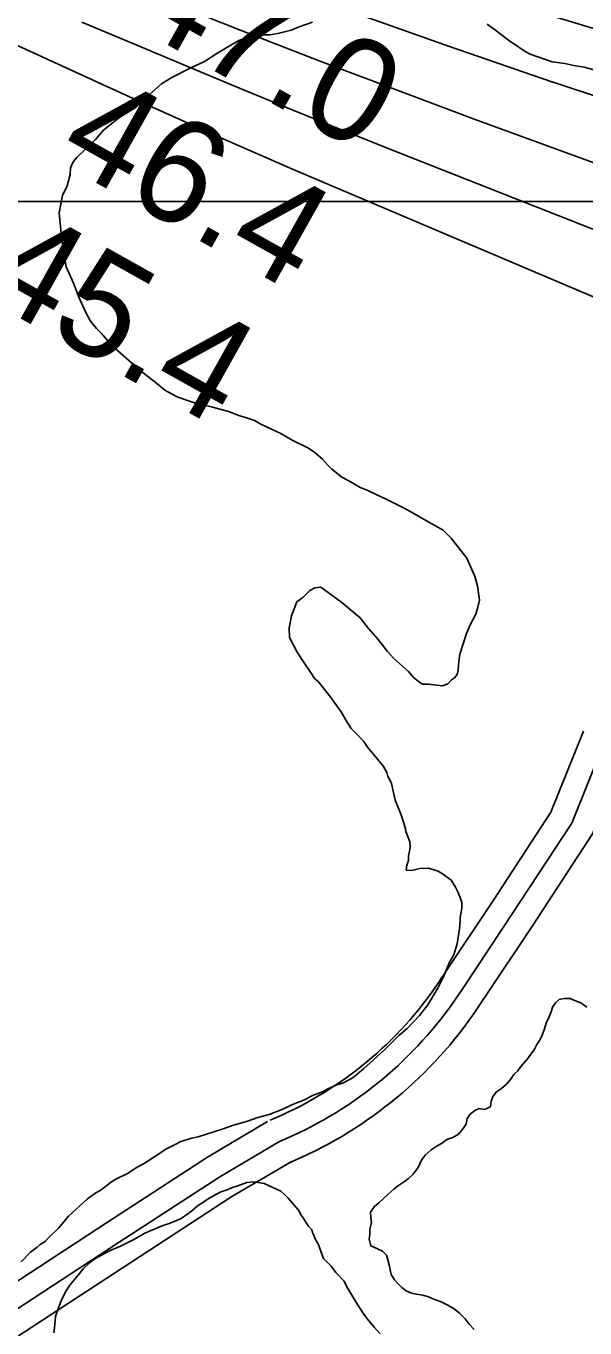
# Model space of a CAD drawing. Extents: x 3245246 to 3283090, y 806824 to 832173.
# Drawn here: x 3265781 to 3266141, y 817539 to 818378 of the extents above; entities that cross this region are included whole.
import ezdxf

# ---------------------------------------------------------------- set-up
doc = ezdxf.new("R2010")
doc.units = 0
for name, color, linetype in [('V-GRID-MAJR', 7, 'Continuous'), ('V-RIVR-RANG', 7, 'Continuous'), ('V-ROAD-CNTR', 7, 'Continuous'), ('V-SITE-VEGE', 7, 'Continuous'), ('V-TOPO-MAJR', 7, 'Continuous'), ('V-TOPO-MINR', 7, 'Continuous'), ('V-TOPO-SHOR', 7, 'Continuous')]:
    doc.layers.add(name, color=color, linetype=linetype)

msp = doc.modelspace()

# ---------------------------------------------------------------- linework, layer by layer
at = {"layer": 'V-GRID-MAJR'}
msp.add_spline([(3249418.19, 818275.5), (3254654.04, 818271.31), (3259889.9, 818267.89), (3265125.76, 818265.22), (3270361.62, 818263.32), (3275597.48, 818262.18), (3280833.33, 818261.79)], degree=3, dxfattribs=at)
at = {"layer": 'V-ROAD-CNTR'}
for points in [[(3266050.59, 817767.69), (3266082.04, 817814.92), (3266119.06, 817871.52), (3266140.03, 817923.63)], [(3266063.08, 817759.37), (3266094.56, 817806.66), (3266132.42, 817864.55), (3266153.95, 817918.02)], [(3266075.57, 817751.06), (3266107.08, 817798.39), (3266145.79, 817857.58), (3266167.86, 817912.42)], [(3265938.25, 817673.16), (3265942.31, 817674.9), (3265946.23, 817676.65), (3265950.11, 817678.47), (3265953.96, 817680.36), (3265957.78, 817682.31), (3265961.56, 817684.34), (3265965.31, 817686.43), (3265969.01, 817688.58), (3265972.68, 817690.8), (3265976.31, 817693.08), (3265979.9, 817695.43), (3265983.45, 817697.84), (3265986.96, 817700.31), (3265990.42, 817702.84), (3265993.83, 817705.44), (3265997.2, 817708.09), (3266000.52, 817710.8), (3266003.8, 817713.57), (3266007.03, 817716.39), (3266010.2, 817719.28), (3266013.32, 817722.22), (3266016.4, 817725.21), (3266019.41, 817728.25), (3266022.38, 817731.35), (3266025.29, 817734.5), (3266028.14, 817737.7), (3266030.94, 817740.95), (3266033.68, 817744.26), (3266036.36, 817747.6), (3266038.99, 817750.99), (3266041.55, 817754.43), (3266044.05, 817757.92), (3266046.49, 817761.44), (3266048.88, 817765.03), (3266050.47, 817767.51)], [(3265944.13, 817659.37), (3265948.32, 817661.15), (3265952.48, 817663.01), (3265956.6, 817664.94), (3265960.69, 817666.95), (3265964.74, 817669.03), (3265968.75, 817671.17), (3265972.73, 817673.39), (3265976.66, 817675.68), (3265980.56, 817678.03), (3265984.41, 817680.46), (3265988.22, 817682.95), (3265991.99, 817685.5), (3265995.71, 817688.13), (3265999.38, 817690.81), (3266003.01, 817693.57), (3266006.58, 817696.38), (3266010.11, 817699.26), (3266013.59, 817702.2), (3266017.01, 817705.2), (3266020.38, 817708.26), (3266023.7, 817711.38), (3266026.96, 817714.56), (3266030.16, 817717.79), (3266033.31, 817721.08), (3266036.4, 817724.42), (3266039.43, 817727.82), (3266042.4, 817731.27), (3266045.31, 817734.77), (3266048.15, 817738.32), (3266050.94, 817741.93), (3266053.65, 817745.58), (3266056.31, 817749.27), (3266058.9, 817753.02), (3266061.42, 817756.81), (3266063.08, 817759.37)], [(3265950.02, 817645.57), (3265954.33, 817647.41), (3265958.72, 817649.37), (3265963.09, 817651.42), (3265967.41, 817653.54), (3265971.69, 817655.74), (3265975.94, 817658.01), (3265980.15, 817660.35), (3265984.31, 817662.77), (3265988.43, 817665.26), (3265992.51, 817667.83), (3265996.54, 817670.46), (3266000.52, 817673.17), (3266004.46, 817675.94), (3266008.35, 817678.79), (3266012.18, 817681.7), (3266015.96, 817684.68), (3266019.7, 817687.72), (3266023.37, 817690.83), (3266027, 817694.01), (3266030.56, 817697.24), (3266034.07, 817700.54), (3266037.52, 817703.9), (3266040.91, 817707.32), (3266044.24, 817710.8), (3266047.51, 817714.34), (3266050.71, 817717.93), (3266053.85, 817721.59), (3266056.93, 817725.29), (3266059.94, 817729.05), (3266062.89, 817732.86), (3266065.76, 817736.72), (3266068.57, 817740.63), (3266071.31, 817744.59), (3266073.97, 817748.58), (3266075.68, 817751.24)], [(3265752.9, 817554.94), (3265832.7, 817607.11), (3265897.8, 817649.45), (3265936.51, 817672.29)], [(3265761.1, 817542.39), (3265840.89, 817594.55), (3265905.71, 817636.69), (3265944.13, 817659.37)], [(3265769.31, 817529.83), (3265849.08, 817581.98), (3265913.61, 817623.94), (3265951.76, 817646.45)]]:
    msp.add_lwpolyline(points, dxfattribs=at)
msp.add_spline([(3265843.13, 823432.94), (3265858.98, 823417.12), (3265884.36, 823393.48), (3265921.56, 823385.9), (3265988.57, 823351.07), (3266047.21, 823332.33), (3266110.89, 823317.69), (3266174.63, 823302.49), (3266237.94, 823256.14), (3266318.96, 823213.69), (3266446.25, 823144.04), (3266598.22, 823070.18), (3266698.27, 823024.21), (3266809.76, 822977.55), (3266902.83, 822954.65), (3266981.51, 822929.37), (3267047.02, 822922.93), (3267126.67, 822926.97), (3267196.8, 822934.46), (3267240.76, 822931.16), (3267315.46, 822929.02), (3267389.48, 822902.91), (3267472.52, 822855.33), (3267548.21, 822799.11), (3267673.18, 822703.23), (3267729.53, 822659.19), (3267800.82, 822580.02), (3267841.58, 822514.78), (3267890.36, 822443.64), (3267961.46, 822390.31), (3268026.22, 822347.95), (3268097.47, 822313.66), (3268226.82, 822221.48), (3268328.91, 822136.16), (3268437.97, 822030.19), (3268539.63, 821913.73), (3268611.4, 821855.02), (3268669.68, 821832.99), (3268741.62, 821835.21), (3268780.98, 821862.31), (3268824.18, 821916.6), (3268873.06, 822006.27), (3268932.52, 822098.07), (3268972.12, 822145.49), (3269019.4, 822162.03), (3269055.98, 822158.33), (3269086.75, 822138.72), (3269215.73, 821995.56), (3269467.12, 821682.49), (3269665.02, 821425.34), (3269890.24, 821132.34), (3269935.57, 821060.84), (3269937.76, 820947.01), (3269911.92, 820878.37), (3269882.42, 820803.43), (3269850.37, 820754.68), (3269820.83, 820702.94), (3269847.45, 820661.45), (3269995.31, 820504.9), (3270135.08, 820342.32), (3270215.8, 820249.25), (3270280.88, 820161.54), (3270409.84, 819983.24), (3270585.16, 819734.7), (3270723.07, 819531.19), (3270847.77, 819342.24), (3270941.21, 819194.89), (3271024.16, 819065.03), (3271103.72, 818955.95), (3271217.86, 818809.2), (3271322.11, 818665.04), (3271450.94, 818481.15), (3271547.8, 818329.85), (3271656.16, 818158.96), (3271778.9, 817965.4), (3271939.04, 817707.54), (3272036.56, 817466.51), (3272126.72, 817285.29), (3272211.94, 817051.13), (3272318, 816867.47), (3272429.35, 816683.19), (3272508.65, 816556.22), (3272571.56, 816398.68), (3272670.41, 816197), (3272779.92, 816022.86), (3272872.13, 815803.22), (3272964.65, 815556.57)], degree=3, dxfattribs=at)
at = {"layer": 'V-SITE-VEGE'}
for points in [[(3265965.38, 818380.42), (3265957, 818377.33), (3265951.77, 818375.27), (3265944.09, 818373.22), (3265938.17, 818372.21), (3265932.24, 818372.24), (3265925.62, 818371.23), (3265917.94, 818368.48), (3265911.3, 818364.68), (3265903.96, 818360.19), (3265895.93, 818355.01), (3265887.2, 818350.88), (3265874.97, 818344.67), (3265868.33, 818340.53), (3265862.73, 818335.68), (3265855.73, 818329.45), (3265851.88, 818325.64), (3265846.99, 818322.53), (3265840.7, 818318.73), (3265830.9, 818310.77), (3265825.65, 818304.88), (3265813.74, 818293.1), (3265811.29, 818290.32), (3265809.53, 818286.5), (3265809.5, 818282.32), (3265807.38, 818275.02), (3265804.56, 818268.76), (3265802.41, 818257.63), (3265802.73, 818253.1), (3265803.72, 818242.29), (3265805.74, 818229.04), (3265806.75, 818222.77), (3265811.57, 818212.3), (3265815.01, 818203.22), (3265819.48, 818193.44), (3265822.59, 818187.85), (3265826.4, 818182.96), (3265829.51, 818179.81), (3265834.71, 818173.86), (3265838.17, 818170.36), (3265850.65, 818159.49), (3265858.63, 818152.83), (3265863.83, 818148.62), (3265870.42, 818143.36), (3265874.59, 818140.91), (3265878.76, 818138.79)], [(3266203.63, 818379.51), (3266191.43, 818377.83), (3266185.83, 818373.68), (3266182.67, 818367.78), (3266179.86, 818363.96), (3266175.66, 818359.46), (3266173.55, 818356.68), (3266172.14, 818353.2), (3266171.43, 818351.12), (3266168.62, 818345.91), (3266165.47, 818344.18), (3266158.87, 818345.96), (3266146, 818349.86), (3266140.43, 818351.28), (3266133.82, 818352.36), (3266127.91, 818353.78), (3266119.9, 818354.87), (3266105.64, 818359.83), (3266101.82, 818361.94), (3266095.58, 818366.15), (3266092.8, 818367.91), (3266083.43, 818375.27), (3266077.88, 818379.13)], [(3265878.76, 818138.79), (3265888.15, 818135.61), (3265890.58, 818134.9), (3265896.84, 818133.47), (3265901.02, 818132.4), (3265911.45, 818129.56), (3265918.06, 818127.09), (3265922.23, 818125.67), (3265928.14, 818123.9), (3265932.31, 818121.44), (3265939.61, 818117.92), (3265945.17, 818115.45), (3265952.46, 818111.23), (3265962.88, 818105.95), (3265967.05, 818103.15), (3265971.9, 818098.94), (3265975.36, 818095.09), (3265977.79, 818092.64), (3265984.38, 818087.38), (3265988.89, 818084.91), (3265996.19, 818080.7), (3266000.71, 818078.93), (3266007.31, 818075.76), (3266012.17, 818073.65), (3266018.08, 818070.48), (3266021.9, 818068.72), (3266027.8, 818065.55), (3266038.92, 818059.22), (3266049.68, 818053.24), (3266054.88, 818047.99), (3266064.91, 818035.05), (3266067.32, 818029.81), (3266069.73, 818023.88), (3266070.76, 818021.09), (3266071.79, 818017.25), (3266073.13, 818008.19), (3266072.06, 818003.66), (3266070.65, 817999.14), (3266067.12, 817992.2), (3266064.66, 817986.63), (3266060.41, 817973.42), (3266059.69, 817968.9), (3266059.31, 817962.98), (3266058.6, 817960.19), (3266056.84, 817958.11), (3266055.09, 817956.73), (3266052.64, 817954.3), (3266049.15, 817952.93), (3266040.1, 817954.02), (3266036.27, 817954.04), (3266034.53, 817955.1), (3266030.37, 817958.6), (3266027.26, 817962.1), (3266017.9, 817970.51), (3266013.74, 817975.06), (3266007.86, 817982.75), (3266001.63, 817989.75), (3265996.09, 817996.75), (3265984.3, 818006.57), (3265978.75, 818010.78), (3265970.77, 818016.39), (3265966.93, 818016.06), (3265963.79, 818014.34), (3265959.24, 818009.84), (3265955.39, 818007.07), (3265951.86, 817998.03), (3265950.43, 817990.38), (3265950.74, 817984.1), (3265955.57, 817974.67), (3265960.06, 817967.68), (3265964.21, 817961.74), (3265966.97, 817957.54), (3265969.05, 817955.79), (3265976.67, 817946.35), (3265983.93, 817936.21), (3265987.38, 817930.27), (3265990.49, 817925.37), (3265993.61, 817922.22), (3265998.46, 817916.97), (3266000.88, 817913.47), (3266006.76, 817906.48), (3266011.26, 817900.88), (3266013.33, 817897.04), (3266014.01, 817894.6), (3266015.04, 817892.85), (3266016.43, 817890.06), (3266018.81, 817879.24), (3266022.59, 817869.82), (3266025.33, 817861.1), (3266025.67, 817859.01), (3266028.07, 817852.37), (3266028.4, 817848.89), (3266028.04, 817846.45), (3266027.32, 817843.32), (3266027.31, 817840.54), (3266026.25, 817837.41), (3266025.89, 817834.27), (3266029.36, 817833.91), (3266034.6, 817835.27), (3266040.17, 817835.59), (3266046.43, 817833.47)], [(3266046.43, 817833.47), (3266049.9, 817831.36), (3266054.76, 817827.85), (3266057.52, 817823.31), (3266059.25, 817819.81), (3266061.65, 817813.53), (3266061.63, 817809.7), (3266060.56, 817803.78), (3266060.54, 817801.69), (3266060.17, 817796.47), (3266058.72, 817786.73), (3266056.6, 817779.77), (3266053.79, 817774.91), (3266049.9, 817765.53), (3266046.38, 817758.58), (3266039.71, 817747.46), (3266034.44, 817740.53), (3266026.39, 817732.21), (3266021.14, 817727.71), (3266011.69, 817718.35), (3266004.69, 817712.12), (3265998.38, 817706.23), (3265991.74, 817700.7), (3265985.45, 817697.24), (3265981.26, 817695.87), (3265974.98, 817693.12), (3265971.83, 817691.4), (3265965.55, 817688.99), (3265960.66, 817686.58), (3265952.28, 817683.14), (3265946.35, 817680.38), (3265937.62, 817676.95), (3265930.29, 817674.9), (3265923.67, 817672.49), (3265913.9, 817669.76), (3265907.96, 817667.7), (3265891.92, 817662.56), (3265887.73, 817661.54), (3265880.75, 817659.48), (3265876.56, 817657.42), (3265870.62, 817654.31), (3265867.48, 817652.24), (3265862.23, 817648.78), (3265858.04, 817646.02), (3265851.4, 817642.22), (3265846.86, 817639.11), (3265838.47, 817634.98), (3265836.03, 817633.59), (3265829.38, 817628.41), (3265825.19, 817625.99), (3265820.64, 817622.53), (3265808.39, 817611.45), (3265802.08, 817603.82), (3265795.08, 817596.89), (3265793.33, 817595.16), (3265790.18, 817593.08), (3265788.08, 817591.35), (3265783.89, 817588.24), (3265777.93, 817582)], [(3265798.94, 817536.26), (3265799.3, 817539.39), (3265799.68, 817543.92), (3265800.04, 817546.7), (3265801.81, 817552.27), (3265803.58, 817556.79), (3265806.39, 817562.69), (3265809.2, 817566.86), (3265814.46, 817573.45), (3265817.97, 817577.61), (3265821.82, 817581.42), (3265825.32, 817583.84), (3265834.75, 817589.02), (3265841.73, 817592.11), (3265850.81, 817596.59), (3265857.45, 817600.39), (3265861.99, 817602.46), (3265868.62, 817605.21), (3265873.86, 817606.92), (3265880.49, 817609.67), (3265883.64, 817611.75), (3265887.48, 817614.51), (3265890.98, 817617.63), (3265898.32, 817622.47), (3265903.56, 817625.58), (3265906.35, 817626.95), (3265910.54, 817628.32), (3265913.34, 817629.7), (3265916.83, 817630.73), (3265923.11, 817633.14), (3265927.64, 817633.46), (3265934.25, 817632.38), (3265945.02, 817627.44), (3265947.8, 817624.99), (3265949.88, 817622.89), (3265952.64, 817619.74), (3265956.45, 817615.19), (3265958.18, 817612.05), (3265959.56, 817610.3), (3265961.63, 817606.81), (3265962.67, 817605.06), (3265965.09, 817602.61)], [(3265965.09, 817602.61), (3265965.78, 817600.51), (3265966.46, 817598.42), (3265967.5, 817596.33), (3265968.54, 817594.58), (3265969.57, 817592.48), (3265971.29, 817587.6), (3265972.66, 817584.11), (3265977.51, 817579.2), (3265980.62, 817575.01), (3265985.82, 817569.41), (3265987.54, 817565.91), (3265993.41, 817556.13), (3265998.25, 817548.44), (3266001.71, 817543.89), (3266005.52, 817539.7), (3266008.98, 817535.5)]]:
    msp.add_lwpolyline(points, dxfattribs=at)
at = {"layer": 'V-TOPO-MAJR'}
msp.add_lwpolyline([(3265869.68, 818394.88), (3265919.63, 818375.03), (3265969.7, 818355.5), (3266019.96, 818336.46), (3266070.35, 818317.74), (3266199.09, 818270.63), (3266253.75, 818251.15), (3266308.61, 818232.3), (3266363.78, 818214.37), (3266419.16, 818197.07), (3266444.01, 818189.53), (3266486.76, 818175.52), (3266529.03, 818160.28), (3266570.58, 818143.18), (3266611.65, 818124.84), (3266651.51, 818104.21), (3266690.24, 818081.78), (3266727.27, 818056.64), (3266763.18, 818029.72)], dxfattribs=at)
at = {"layer": 'V-TOPO-MINR'}
for points in [[(3265491.42, 818495.56), (3265832.53, 818339.17), (3265849.62, 818331.37), (3265866.72, 818323.61), (3265883.84, 818315.9), (3265900.98, 818308.23), (3265918.15, 818300.63), (3265935.36, 818293.1), (3265952.6, 818285.66), (3265969.87, 818278.28), (3266410.98, 818091.26)], [(3265987.62, 818388.14), (3266053.82, 818364.7), (3266120.2, 818341.76), (3266120.44, 818341.68), (3266187.24, 818319.62), (3266254.27, 818298.29), (3266321.63, 818278.05), (3266389.22, 818258.53), (3266432.56, 818246.39), (3266496.08, 818227.13), (3266558.96, 818206.09), (3266620.89, 818182.38), (3266682.18, 818156.9), (3266741.91, 818128.22), (3266800.24, 818097.09)], [(3266104.05, 818389.11), (3266153.46, 818374.04), (3266203, 818359.47), (3266252.76, 818345.64), (3266302.66, 818332.32), (3266416.36, 818302.88), (3266503.06, 818278.58), (3266589, 818252), (3266673.82, 818222.01), (3266757.88, 818189.75)], [(3265817.01, 818380.26), (3265850.85, 818366.21), (3265884.63, 818352.01), (3265918.43, 818337.84), (3265952.29, 818323.84), (3265986.25, 818310.09), (3266020.29, 818296.53), (3266301.27, 818185.79), (3266334.02, 818173.21), (3266366.91, 818161.01), (3266400, 818149.39), (3266433.23, 818138.14), (3266451.71, 818132.07), (3266475.59, 818123.62), (3266499.17, 818114.48), (3266522.32, 818104.29), (3266545.19, 818093.41), (3266567.28, 818081.18), (3266588.64, 818067.87), (3266608.9, 818052.94), (3266628.42, 818036.94), (3266775.68, 817906.33)]]:
    msp.add_lwpolyline(points, dxfattribs=at)
at = {"layer": 'V-TOPO-SHOR'}
for points in [[(3266080.11, 817681.77), (3266080.48, 817685.25), (3266081.54, 817688.38), (3266084, 817691.5), (3266087.14, 817693.57), (3266090.64, 817696.69), (3266093.1, 817699.46), (3266095.2, 817702.59), (3266097.65, 817705.01), (3266099.76, 817707.79), (3266103.96, 817712.64), (3266106.07, 817715.76), (3266108.17, 817718.54), (3266109.94, 817722.02), (3266112.04, 817725.14), (3266113.45, 817727.92), (3266114.86, 817732.09), (3266115.93, 817735.57), (3266117.69, 817739.39), (3266119.1, 817742.87), (3266120.16, 817745.99), (3266121.92, 817748.77), (3266124.37, 817750.85), (3266127.51, 817751.53), (3266131.34, 817751.51), (3266134.81, 817750.1), (3266138.29, 817748.69), (3266142.11, 817745.88)], [(3266069.6, 817538.31), (3266066.48, 817541.81), (3266063.71, 817545.31), (3266060.25, 817548.81), (3266056.78, 817551.61), (3266052.62, 817554.08), (3266048.45, 817556.19), (3266043.58, 817557.96), (3266040.1, 817559.37), (3266036.63, 817560.43), (3266032.45, 817561.15), (3266029.32, 817561.86), (3266025.84, 817563.27), (3266023.07, 817565.38), (3266020.64, 817567.83), (3266018.22, 817570.28), (3266016.15, 817573.78), (3266015.47, 817576.91), (3266014.79, 817580.05), (3266014.11, 817583.19), (3266013.08, 817586.33), (3266010.65, 817588.78), (3266006.83, 817590.54), (3266003.01, 817592.31), (3266001.98, 817596.49), (3266002.35, 817599.62), (3266002.37, 817603.11), (3266003.44, 817607.28), (3266003.1, 817610.42), (3266002.77, 817613.9), (3266005.23, 817617.37), (3266008.38, 817620.14), (3266010.83, 817622.22), (3266013.98, 817625.34), (3266017.83, 817628.8), (3266020.98, 817631.22), (3266024.82, 817633.64), (3266027.27, 817635.72), (3266030.42, 817638.49), (3266033.58, 817642.65), (3266035.7, 817647.52), (3266038.15, 817650.64), (3266042, 817654.1), (3266045.14, 817656.18), (3266048.64, 817658.25), (3266052.48, 817661.01), (3266055.97, 817662.04), (3266059.47, 817664.11), (3266061.92, 817666.89), (3266064.38, 817670.7), (3266065.1, 817674.18), (3266066.85, 817676.96), (3266070, 817679.38), (3266072.79, 817680.76), (3266076.27, 817680.05), (3266080.11, 817681.77)]]:
    msp.add_lwpolyline(points, dxfattribs=at)

# ---------------------------------------------------------------- texts
at = {"layer": 'V-RIVR-RANG'}
for s, p in [('47.0', (3265845.09, 818380.83)), ('46.4', (3265798.97, 818292.05)), ('45.4', (3265750.32, 818204.68))]:
    msp.add_text(s, height=67, rotation=330.74833, dxfattribs=at).set_placement(p)

doc.saveas('drawing.dxf')
